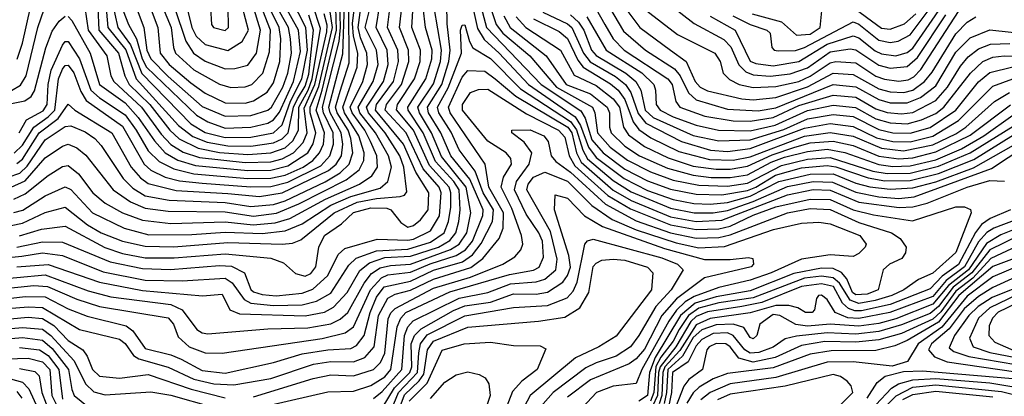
# Model space of a CAD drawing. Extents: x 501367 to 657802, y 482273 to 547541.
# Tile 488 of 656: x 569015 to 572465, y 537972 to 539292. Entities that reach past the tile are written whole.
import ezdxf

# ---------------------------------------------------------------- set-up
doc = ezdxf.new("R2010")
doc.units = 0

msp = doc.modelspace()

# ---------------------------------------------------------------- linework, layer by layer
at = {"layer": '0CON20XD'}
for points in [[(568915, 538452.2), (569022.4, 538462.4), (569095, 538474), (569165, 538464.9), (569307.9, 538407.9), (569455, 538379.2), (569585, 538376.5), (569735, 538385.6), (569759.9, 538369.9), (569801.3, 538311.3), (569825, 538298.2), (569905, 538290.5), (570005, 538292.8), (570055, 538305.3), (570105, 538332.6), (570168.7, 538431.3), (570194.6, 538455.4), (570265, 538481.7), (570375, 538487.3), (570455, 538512.1), (570502.3, 538545), (570517.6, 538585), (570525.6, 538635), (570525.5, 538685), (570519.8, 538705), (570450.9, 538780.9), (570395.1, 538905), (570335.6, 538975.6), (570339.3, 538995), (570398.5, 539085), (570418.1, 539145), (570419.4, 539185), (570388.9, 539265), (570402.6, 539477.4)], [(568985, 538570.6), (569025, 538578.6), (569105, 538615.4), (569175, 538634.1), (569253, 538573), (569301.2, 538545), (569375.3, 538515.3), (569455, 538497.6), (569555, 538495.1), (569745, 538510.5), (569935.1, 538504.9), (569971, 538509), (569999.8, 538520.2), (570117.1, 538615), (570198, 538652), (570264.9, 538664.9), (570348.1, 538671.9), (570363.7, 538676.3), (570371.6, 538688.4), (570361, 538775), (570346.6, 538815), (570296, 538895), (570237.2, 538965), (570230, 538985), (570290.3, 539075), (570306.2, 539135), (570302.3, 539185), (570264.1, 539265), (570290.3, 539425)], [(568995, 538616), (569025.7, 538624.3), (569105, 538673.9), (569175, 538705.9), (569195, 538696.3), (569269.8, 538615), (569381.4, 538561.4), (569468.1, 538538.1), (569618.6, 538538.6), (569735, 538546.9), (569865, 538542.8), (569945, 538552.1), (570005, 538576.2), (570105, 538641.5), (570175, 538672.4), (570278.3, 538701.7), (570305.5, 538724.5), (570317.5, 538775), (570308, 538815), (570262.3, 538895), (570207.5, 538965), (570200.8, 538985), (570254, 539075), (570270.8, 539135), (570265.3, 539185), (570225.8, 539265), (570265.8, 539425)], [(569013.1, 538895), (569039.2, 538940.8), (569097.9, 538972.1), (569111.7, 538995), (569114.9, 539065), (569125.7, 539115), (569165, 539202.5), (569175, 539215.3), (569185, 539215.2), (569225.2, 539155.2), (569264.7, 539044.7), (569295, 539017.4), (569385, 538957.9), (569423.6, 538905), (569465, 538832.2), (569504.5, 538794.5), (569555, 538768.7), (569625, 538751.7), (569815, 538735.1), (569895, 538735.9), (569945, 538746.8), (570008.2, 538775), (570042.2, 538797.8), (570065.9, 538825), (570079.4, 538855), (570083.7, 538895), (570053.9, 538975), (570075, 539045), (570124.9, 539255), (570119.9, 539455)], [(569479, 539425), (569546.2, 539265), (569553.6, 539195), (569561.3, 539175), (569625, 539115.9), (569715, 539065.8), (569755, 539054.6), (569805, 539056.7), (569828.9, 539065), (569867.2, 539105), (569890.8, 539179.2), (569893.9, 539255), (569859.4, 539345)], [(568895, 538343.1), (569065, 538360.2), (569113, 538357), (569215, 538311.6), (569295, 538286), (569535, 538246.5), (569554.3, 538225), (569570.6, 538180.6), (569609.2, 538145), (569665, 538123.8), (569725, 538123.3), (570075, 538174), (570156.2, 538193.8), (570185.4, 538215), (570244.1, 538345), (570283, 538387), (570305, 538397), (570385, 538406.3), (570453.8, 538436.2), (570544.5, 538465.5), (570576.9, 538485), (570601.4, 538515), (570638.5, 538605), (570638.6, 538625), (570593, 538733), (570526.2, 538815), (570491.4, 538895), (570448.1, 538965), (570443.9, 538985), (570494.2, 539065), (570519.1, 539145), (570523.9, 539185), (570512.8, 539277.2), (570510.2, 539415)], [(569015, 538533.9), (569092, 538558), (569175, 538568.1), (569313, 538493), (569375, 538472.4), (569455, 538457.6), (569556.8, 538456.8), (569735, 538471.5), (569895, 538456.2), (569939.5, 538439.5), (569982.1, 538402.1), (570015, 538392.6), (570035, 538402.7), (570053.2, 538425), (570063.9, 538495), (570083, 538535), (570143.2, 538576.8), (570185, 538616.2), (570245, 538632.5), (570301.6, 538631.6), (570315.9, 538625), (570351.2, 538581.2), (570375, 538564.8), (570395, 538570.5), (570419.4, 538590.6), (570447, 538625), (570448.4, 538685), (570402.8, 538757.2), (570360.2, 538855), (570262.4, 538975), (570265.8, 538995), (570324.6, 539075), (570342.9, 539145), (570340.1, 539185), (570304.5, 539265), (570322.1, 539415)], [(569340.5, 539420.5), (569396.9, 539275), (569424.4, 539224.4), (569444.1, 539155), (569459.8, 539125), (569635, 538956.9), (569675, 538933.3), (569735, 538911.2), (569825, 538915.3), (569885, 538929.5), (569905, 538940.6), (569925, 538967.5), (569974.1, 539075), (569999.5, 539180.5), (569991.6, 539255), (569941.4, 539345)], [(569185, 539302.8), (569198.5, 539288.5), (569262, 539175), (569294.3, 539064.3), (569385, 539000.6), (569430.7, 538949.3), (569487.1, 538867.1), (569525.4, 538825.4), (569569.9, 538799.9), (569631.2, 538781.2), (569815, 538762.8), (569895, 538764.5), (569955, 538780), (570025, 538825.4), (570043.7, 538856.3), (570053.3, 538895), (570032.8, 538965), (570033.3, 538985), (570062.8, 539057.2), (570111, 539265), (570094.2, 539384.2)], [(569338.1, 539358.1), (569359.4, 539265), (569403.9, 539203.9), (569443.5, 539103.5), (569615, 538926.9), (569665, 538896.2), (569735, 538878.6), (569825, 538880.1), (569905, 538895.3), (569935, 538923.4), (569963.8, 539006.2), (570003.9, 539085), (570024.1, 539185), (570017.9, 539265), (569966, 539366)], [(569462.4, 539365), (569499.8, 539265), (569508, 539175), (569539.5, 539135), (569615, 539070.4), (569665, 539034.3), (569735, 539000.6), (569805, 538999.6), (569835, 539007.2), (569881.8, 539038.2), (569905, 539070.8), (569926.5, 539145), (569930.4, 539225), (569924.1, 539265), (569884.8, 539345)], [(571167.5, 539357.5), (571320.1, 539240.1), (571450.4, 539175), (571470, 539145), (571480.3, 539105), (571502.4, 539082.4), (571536.2, 539065), (571585, 539054.2), (571665, 539057.5), (571745, 539075.8), (571785, 539093.9), (571855, 539141.2), (571875, 539145.9), (571945, 539140.4), (572015, 539094.5), (572045, 539083.3), (572095, 539076.6), (572128.4, 539081.6), (572148.2, 539091.8), (572172.4, 539117.6), (572305, 539320.3)], [(568905, 538379.2), (569105, 538397.1), (569255, 538341.8), (569335, 538320.2), (569545, 538293.9), (569585, 538274.5), (569636, 538206), (569655, 538194.1), (569675, 538191), (569885, 538207.6), (570025, 538211.8), (570105, 538225.1), (570138, 538242), (570165, 538265.9), (570222.1, 538367.9), (570247.8, 538402.2), (570278.1, 538421.9), (570315, 538430.7), (570385, 538435.2), (570524.4, 538485.7), (570554.8, 538505.2), (570581.5, 538545), (570596.4, 538615), (570579.7, 538705), (570492.8, 538812.8), (570458, 538895), (570415.7, 538965), (570410.2, 538985), (570465, 539066.8), (570489.6, 539145), (570493.5, 539185), (570467.5, 539335)], [(568975, 538740.4), (569015.6, 538754.4), (569041.9, 538778.1), (569105, 538871.1), (569175, 538917.4), (569195, 538919.6), (569245, 538899.2), (569279.1, 538875), (569301.2, 538851.2), (569377.8, 538735), (569411.7, 538701.7), (569455, 538674.4), (569538.7, 538658.7), (569735, 538650.6), (569825, 538637.1), (569905, 538644.1), (569945, 538656.4), (570086, 538724), (570138.4, 538755), (570169.5, 538785), (570182.8, 538825), (570176, 538875), (570165.9, 538905), (570127.7, 538965), (570122, 538985), (570138.7, 539041.3), (570169.6, 539140.4), (570168.9, 539335)], [(568985, 538705.3), (569035, 538727.1), (569105, 538807.8), (569165, 538849.1), (569185, 538855.9), (569215, 538842.8), (569247.4, 538817.4), (569342.6, 538695), (569403.9, 538653.9), (569455, 538630.8), (569535, 538620.3), (569735, 538618), (569835, 538603.7), (569915, 538614.1), (569993.3, 538646.7), (570159.7, 538730.3), (570204.4, 538765.6), (570221.2, 538798.8), (570221.9, 538825), (570204.1, 538885), (570153.1, 538965), (570147.1, 538985), (570198, 539125), (570200, 539175), (570184.6, 539234.6), (570181.8, 539278.2), (570189.7, 539345)], [(568986.8, 539043.2), (569018, 539062), (569037.4, 539095), (569078.3, 539265), (569101.4, 539328.6)], [(568995, 538662.3), (569035, 538681), (569115, 538746.2), (569165, 538777.4), (569185, 538781.3), (569221.3, 538751.3), (569272, 538685), (569315, 538648.6), (569374.9, 538614.9), (569445, 538588.8), (569545, 538577.9), (569735, 538582.9), (569833.1, 538573.1), (569910.7, 538579.3), (569961.5, 538595), (570087.2, 538662.8), (570205.7, 538715), (570248.5, 538745), (570268.6, 538775), (570266.2, 538815), (570244.9, 538864.9), (570224.5, 538905), (570179.6, 538965), (570173.2, 538985), (570217.5, 539075), (570233.8, 539135), (570232.1, 539175), (570208.8, 539228.8), (570200.7, 539265), (570210.4, 539335)], [(568995.6, 538824.4), (569025, 538852.5), (569064.3, 538915.7), (569115, 538951.1), (569137.8, 538975), (569151.2, 539085), (569165, 539119), (569175, 539131.2), (569185, 539132.8), (569205, 539106), (569229.9, 539039.9), (569248.3, 539008.3), (569375, 538918.4), (569451.1, 538785), (569475, 538764.4), (569525, 538740.2), (569575, 538727.2), (569655, 538718.4), (569825, 538705.7), (569895, 538707.1), (569955, 538722.2), (570070, 538780), (570101.7, 538815), (570114.4, 538855), (570113.3, 538895), (570079.3, 538965), (570076.2, 538985), (570134.3, 539215.7), (570139.3, 539265), (570136.8, 539353.2)], [(569005, 538787.2), (569025, 538803.3), (569083.2, 538895), (569150, 538945), (569185, 538996), (569208.6, 538975), (569338.6, 538895), (569405.4, 538775), (569438, 538738), (569465, 538717.8), (569563.3, 538693.3), (569745, 538682.6), (569855, 538672.3), (569935, 538684.8), (570096.9, 538763.1), (570123.7, 538785), (570142.3, 538815), (570147.4, 538855), (570142.2, 538895), (570103, 538965), (570098, 538985), (570148, 539172), (570153.3, 539345)], [(569005, 538494.7), (569095, 538513.2), (569165, 538511.6), (569332.6, 538442.6), (569445, 538420.2), (569543.7, 538416.3), (569715, 538430.7), (569757.9, 538427.9), (569803.2, 538405), (569825, 538346.2), (569835, 538337.8), (569865, 538328.2), (569914.4, 538324.4), (570005, 538332.6), (570042.8, 538347.2), (570095, 538394.8), (570131.1, 538468.9), (570155, 538489.8), (570267.6, 538522.4), (570375, 538518.7), (570395, 538523), (570455, 538552.1), (570486.1, 538603.9), (570492.1, 538685), (570485.5, 538705), (570428.9, 538768.9), (570369.6, 538895), (570295.8, 538975), (570300.1, 538995), (570353.3, 539065), (570378.5, 539145), (570377.5, 539185), (570345.9, 539265), (570355.3, 539345)], [(569005.6, 538425), (569115, 538433.9), (569295, 538371.6), (569445, 538342.2), (569655.8, 538324.2), (569725, 538329.5), (569751.8, 538275), (569785, 538260.5), (570015, 538253.9), (570083.5, 538266.5), (570115, 538283.6), (570162.4, 538335), (570207.1, 538412.9), (570240.9, 538439.1), (570295, 538458.1), (570385, 538462.4), (570482.6, 538495), (570521.9, 538518.1), (570543.7, 538545), (570553.5, 538585), (570558.4, 538625), (570554.6, 538695), (570536.3, 538725), (570472, 538795), (570429.1, 538895), (570376.6, 538975), (570375.3, 538985), (570438, 539085), (570459, 539155), (570460.5, 539185), (570437, 539265), (570429.5, 539335)], [(569006.3, 539153.7), (569025, 539209.6), (569052.8, 539335)], [(569243.9, 539335), (569254.7, 539255), (569320.9, 539165), (569334.8, 539095.2), (569345.1, 539075), (569442.3, 538985), (569511.1, 538891.1), (569545, 538854.5), (569588, 538828), (569645, 538808.9), (569805, 538791.5), (569895, 538793.9), (569935, 538803.9), (569975, 538825.7), (570008.9, 538861.1), (570022.9, 538895), (570012.2, 538982.2), (570049.7, 539065), (570091.2, 539248.8), (570092.6, 539272.6), (570082.4, 539312.4)], [(569289.5, 539335), (569292.1, 539255), (569361.8, 539175), (569383.1, 539095), (569398.9, 539065), (569471.4, 538995), (569540.8, 538905), (569574.5, 538874.5), (569641, 538841), (569715, 538826.6), (569815, 538819.3), (569895, 538824.8), (569945, 538843.1), (569972.5, 538867.5), (569991.9, 538905), (569993.5, 538985), (570026.2, 539045), (570040.1, 539085), (570069.1, 539260.9), (570042.4, 539342.4)], [(569316.5, 539345), (569324, 539264), (569386.8, 539186.8), (569422.8, 539085), (569571.2, 538921.2), (569622, 538882), (569672.2, 538862.2), (569745, 538849.9), (569825, 538848.9), (569905, 538859.7), (569935, 538874.1), (569955.4, 538895), (569974.6, 538985), (569988.5, 539015), (570015, 539059.4), (570028.8, 539101.2), (570045.1, 539255), (570028.3, 539308.3)], [(569420, 539345), (569450.7, 539265), (569460.5, 539185), (569475, 539154.3), (569535, 539092.3), (569655, 538988.1), (569735, 538953.2), (569825, 538955.9), (569885, 538974.6), (569898.1, 538985), (569937, 539055), (569954.4, 539105), (569967.7, 539175), (569964.3, 539225), (569956.7, 539265), (569911.6, 539345)], [(569557.7, 539335), (569596.9, 539216.9), (569623.8, 539175), (569665, 539146.9), (569735, 539119.8), (569769.3, 539120.7), (569815, 539132.4), (569844.9, 539175.1), (569859.3, 539255), (569832.4, 539342.4)], [(569598.9, 539345), (569618, 539265), (569634.1, 539234.1), (569665, 539205.2), (569745, 539183.8), (569795.1, 539214.9), (569817.2, 539255), (569795.6, 539335)], [(569683.6, 539333.6), (569687.1, 539275), (569694.4, 539265), (569735, 539253.5), (569747.4, 539265), (569745.7, 539335)], [(570600.9, 539345), (570618.9, 539261.1), (570642.1, 539222.1), (570694.9, 539174.9), (570798.1, 539065), (570961.3, 538951.3), (570980.5, 538920.5), (571007.7, 538845), (571035, 538809), (571133, 538735), (571215, 538693.2), (571305, 538661.2), (571377.6, 538647.6), (571435, 538645.6), (571495, 538651.5), (571575, 538673.3), (571675, 538724.8), (571785, 538750.9), (571865, 538751.2), (571945, 538718.4), (571993.6, 538706.4), (572065, 538698), (572145, 538702.4), (572225, 538723.5), (572357.3, 538772.7), (572497.7, 538852.3)], [(570632.6, 539335), (570651.2, 539265), (570842.1, 539065), (570981.9, 538971.9), (570996.6, 538946.6), (571020.4, 538870.4), (571060, 538825), (571135, 538768.1), (571215, 538727), (571295, 538697.3), (571385, 538680), (571475, 538678.2), (571565, 538693.3), (571595, 538704.8), (571663, 538747), (571755, 538772.6), (571845, 538781), (571875, 538776.2), (571987.6, 538737.6), (572046.6, 538726.6), (572135, 538728), (572235, 538752.7), (572358, 538802), (572549.5, 538920.5)], [(570664.4, 539335), (570685, 539275.3), (570707.8, 539245), (570802.6, 539165), (570896.2, 539055), (571021.9, 538985), (571030.8, 538965), (571040, 538895), (571083.9, 538845), (571145, 538799.4), (571225, 538758.4), (571305, 538728.9), (571395, 538711.4), (571495, 538708.7), (571565, 538719.3), (571685, 538781.3), (571775, 538802.9), (571855, 538809.2), (572005, 538761), (572055, 538752.4), (572135, 538753.7), (572235, 538777.9), (572345.4, 538825), (572530.3, 538939.7)], [(571035, 539329), (571064.9, 539275), (571095, 539224.5), (571133.1, 539185), (571286.4, 539085), (571301, 539065), (571314.1, 539005), (571328.3, 538985), (571416, 538954), (571515, 538937.5), (571575, 538935.8), (571655, 538948.8), (571745, 538991.2), (571865, 539027.9), (571945, 539020.2), (572015, 538979), (572055, 538966.1), (572105, 538961.6), (572145, 538966.2), (572225, 539008.4), (572266.2, 539055), (572311.4, 539128.6), (572338.7, 539161.3), (572375, 539190), (572416.3, 539206.3), (572485, 539208.4)], [(571081.7, 539335), (571131.2, 539251.2), (571208.3, 539185), (571309.8, 539119.8), (571329.2, 539095), (571358.6, 539035), (571385, 539010.4), (571495, 538978.2), (571602.5, 538972.5), (571665, 538982.8), (571865, 539064.7), (571945, 539056.8), (572025, 539011.7), (572065, 539000.9), (572125, 539000.2), (572171, 539019), (572225, 539059.7), (572295, 539177.6), (572345, 539228), (572415, 539255.9), (572575, 539239.4)], [(571135.7, 539335), (571188.3, 539265), (571295.1, 539185.1), (571350.4, 539145), (571381.8, 539075), (571399.8, 539055), (571425, 539042.8), (571545.6, 539015), (571585, 539010.6), (571665, 539019.2), (571775, 539056.4), (571865, 539104.5), (571935, 539099.9), (572025, 539049.7), (572065, 539038.9), (572112.8, 539037.2), (572145.2, 539044.8), (572185.9, 539075), (572212.2, 539107.8), (572295, 539242.4), (572335, 539283.4), (572365, 539302.5)], [(571295, 539342.7), (571378.9, 539278.9), (571482.8, 539222.8), (571506.7, 539196.7), (571535, 539134), (571559.3, 539109.3), (571585, 539098.1), (571645, 539094), (571715, 539101.8), (571775, 539123.6), (571855, 539178.7), (571925, 539189.2), (571945, 539186.5), (572025, 539132.5), (572065, 539121.5), (572125, 539127.5), (572160.8, 539159.2), (572260.5, 539309.5)], [(571434.1, 539304.1), (571522.7, 539255), (571575, 539147), (571595, 539137.8), (571655, 539130.5), (571745, 539145.5), (571845, 539206.2), (571935, 539235.6), (571955, 539228.8), (572012.5, 539182.5), (572035, 539171.8), (572085, 539165.4), (572125, 539176.4), (572145, 539192.6), (572235.3, 539324.7)], [(571514, 539305), (571575, 539274.9), (571633.5, 539255), (571644.5, 539245), (571651.1, 539195), (571659.2, 539185), (571672.2, 539182.2), (571733.5, 539183.5), (571765, 539193.9), (571935, 539284.6), (571955, 539276.8), (572025, 539220), (572065, 539212), (572093.5, 539216.5), (572135, 539238.5), (572205, 539332.2)], [(571582.2, 539312.2), (571683.9, 539283.9), (571737.4, 539237.4), (571785, 539241.1), (571819.7, 539265), (571826.5, 539335)], [(571925, 539343.2), (572035, 539261.8), (572065, 539258.2), (572115, 539276.9), (572155, 539312.7)], [(568915, 538984.3), (569032.7, 539007.3), (569055, 539022.1), (569067.1, 539042.9), (569106.8, 539193.2), (569128.6, 539251.4), (569153.2, 539286.8), (569175, 539304)], [(570711.1, 539305), (570733.6, 539265), (570859.4, 539165), (570929.4, 539065), (571015, 539032.2), (571073.8, 538985), (571081.4, 538965), (571081.4, 538915), (571087.5, 538895), (571135, 538848.5), (571187.1, 538815), (571285, 538771.2), (571375, 538746.3), (571438.6, 538738.6), (571505, 538738.3), (571565, 538747.9), (571647.8, 538792.2), (571695, 538809.5), (571775, 538830.1), (571845, 538837.5), (571906, 538826), (572025, 538783.9), (572075, 538777.3), (572135, 538779), (572225, 538800.9), (572315, 538839.4), (572393.3, 538885), (572495, 538956.7)], [(570755, 539301.5), (570788.6, 539265), (570910, 539185), (570957.6, 539097.6), (571035, 539061.4), (571095, 539014.4), (571116.4, 538985), (571130.8, 538915), (571148, 538888), (571205, 538847.5), (571287.1, 538807.1), (571375, 538778.8), (571455, 538767.5), (571505, 538767.8), (571565, 538778.1), (571651.4, 538818.6), (571730.6, 538845), (571785, 538860.1), (571865, 538866), (571935, 538850.4), (572025, 538813.4), (572095, 538804), (572145, 538807.1), (572225, 538828.3), (572345, 538887.5), (572486.6, 538993.4)], [(570815.1, 539295.1), (570905, 539250.1), (570935, 539225.8), (570970.5, 539150.5), (570989, 539125), (571085, 539067.5), (571111.6, 539045), (571135, 539011.9), (571164.3, 538934.3), (571185, 538906.4), (571227.2, 538877.2), (571325, 538829.9), (571431.7, 538801.7), (571515, 538799.2), (571575, 538810.8), (571765, 538883), (571855, 538896.5), (571935, 538883.8), (572035, 538841.2), (572112.4, 538832.4), (572215, 538853.5), (572295, 538891.4), (572330, 538915), (572430.2, 539005), (572483, 539037)], [(570848.3, 539318.3), (570935, 539277.6), (570950.3, 539265), (570991, 539175), (571013.7, 539143.7), (571102.6, 539092.6), (571138.3, 539065), (571156.8, 539036.8), (571182.5, 538962.5), (571209.2, 538929.2), (571334.4, 538864.4), (571435.6, 538835), (571495, 538829.8), (571575, 538840.6), (571765, 538911.3), (571855, 538927.7), (571935, 538917.5), (572017.9, 538877.9), (572075, 538864.6), (572135, 538863.4), (572215, 538883.7), (572305, 538938.2), (572425, 539058.8), (572495, 539084.3)], [(570945, 539308.4), (570973.3, 539283.3), (570992.2, 539255), (571019.2, 539185), (571035, 539166.5), (571139.3, 539105), (571174.4, 539075), (571191.7, 539045), (571206.9, 538975), (571235, 538949.2), (571375, 538886), (571465, 538867.2), (571575, 538870.8), (571692.9, 538907.1), (571775, 538943.9), (571865, 538959.1), (571935, 538952), (572025, 538907.4), (572075, 538895.4), (572135, 538894.3), (572205, 538914.4), (572295.7, 538975), (572375, 539074.2), (572415, 539106.2), (572495, 539126.1)], [(571002.1, 539302.1), (571070.1, 539185), (571195, 539105.1), (571236.6, 539065), (571243.5, 539045), (571245.5, 538995), (571259.1, 538975), (571305, 538951.3), (571385, 538922), (571464.1, 538904.1), (571575, 538902.2), (571661.8, 538921.8), (571775, 538973.5), (571865, 538991.9), (571944, 538984), (572015, 538944.9), (572065, 538930), (572125, 538927.2), (572175, 538940.3), (572225, 538962.9), (572253.6, 538985), (572346.1, 539103.9), (572390.2, 539145), (572425, 539160.1), (572464.9, 539165.1), (572585, 539163.2)], [(568905, 538306.4), (569035, 538321.2), (569105, 538320.7), (569185, 538278.4), (569252.2, 538252.2), (569388.1, 538218.1), (569411.4, 538201.4), (569455, 538138.9), (569545, 538116.8), (569581.5, 538101.5), (569655, 538062.6), (569735, 538053.1), (569905, 538089.7), (570005, 538120.1), (570095, 538134.9), (570175, 538139.7), (570195, 538149.3), (570222.6, 538185), (570243.5, 538265), (570265, 538319.6), (570292.6, 538355), (570385, 538375.5), (570465, 538413.3), (570566.4, 538443.6), (570602.3, 538467.7), (570632.7, 538507.3), (570671.6, 538585), (570675.6, 538625), (570638.9, 538685), (570610.8, 538760.8), (570555, 538836.2), (570527.3, 538897.3), (570483.6, 538965), (570479.4, 538985), (570516.9, 539053.1), (570563.3, 539175), (570559.2, 539255), (570565, 539272.2), (570575, 539273.6), (570591, 539215), (570603, 539193), (570665, 539156.1), (570769.9, 539049.9), (570945, 538935.5), (570965.6, 538905.6), (570987.8, 538835), (571004.5, 538804.5), (571095, 538727.9), (571158.2, 538688.2), (571295, 538631.2), (571378.6, 538615), (571445.2, 538614.8), (571495, 538623.5), (571585.2, 538654.8), (571705, 538707.7), (571794.9, 538724.9), (571862.9, 538722.9), (571945, 538686.7), (572025, 538670.4), (572095, 538665.4), (572149, 538671), (572420.1, 538769.9), (572595, 538885.9)], [(568885, 538272.1), (569045, 538284.9), (569095, 538283.5), (569225, 538206.3), (569365, 538171.7), (569385, 538157.1), (569414.5, 538114.5), (569432.9, 538102.9), (569535, 538073.2), (569625, 538032.1), (569695, 538015.5), (569765, 538011.5), (569895, 538033.7), (570045, 538084.2), (570105, 538093.4), (570185, 538092.7), (570225, 538108.2), (570256.9, 538145), (570272.9, 538255), (570305, 538315.2), (570330.8, 538329.2), (570385, 538344.2), (570465, 538382.7), (570596.5, 538423.5), (570638.5, 538455), (570695.1, 538524.9), (570709.1, 538560.9), (570710.4, 538615), (570659.5, 538705), (570646.7, 538785), (570523.1, 538965), (570517.7, 538985), (570565, 539090), (570585, 539114.1), (570645, 539111), (570681.3, 539085), (570754, 539024), (570935.3, 538915.3), (570949.4, 538895), (570966, 538825), (570982.7, 538792.7), (571095, 538694.6), (571157.9, 538657.9), (571295, 538600.9), (571385, 538584.8), (571475, 538589.3), (571705, 538678.3), (571795, 538696.7), (571855, 538694.6), (571955, 538652.2), (572097, 538633), (572145, 538635.8), (572195, 538648.8), (572334.8, 538705), (572415, 538728.4), (572465.6, 538725.6)], [(569835, 537970.2), (570043.7, 538033.7), (570105, 538046.5), (570185, 538043), (570254.5, 538065.5), (570279.5, 538090.5), (570295, 538122.8), (570306.3, 538243.7), (570315.2, 538264.8), (570330.3, 538279.7), (570465, 538351), (570595, 538389.8), (570707.7, 538435), (570749.9, 538460.1), (570771.4, 538485), (570777.6, 538505), (570773.4, 538535), (570739.7, 538629.7), (570702.3, 538705), (570709.9, 538740.1), (570738.7, 538785), (570736.6, 538805), (570720, 538825), (570655, 538866.4), (570566.3, 538975), (570567.2, 538995), (570595, 539036.4), (570623.2, 539046.8), (570655, 539048.6), (570791.3, 538961.3), (570903.4, 538905), (570925, 538879.5), (570940.2, 538815), (570959.9, 538779.9), (571076.4, 538675), (571155, 538628.4), (571295, 538572.4), (571385, 538555.9), (571465, 538558.5), (571505, 538568.3), (571585, 538606.5), (571665, 538635.5), (571785, 538663.1), (571855, 538661.1), (571935, 538625.6), (572007.3, 538607.3), (572143.1, 538586.9), (572295, 538636.4), (572326.1, 538636.1), (572346.7, 538626.7), (572349.5, 538615), (572295, 538475.8), (572215, 538403.3), (572165, 538381.1), (572113.1, 538345), (572071.6, 538325), (572013, 538307), (571955, 538297.5), (571925, 538308.9), (571887.8, 538367.8), (571865, 538387.2), (571825, 538392.4), (571765, 538385.6), (571585, 538316.9), (571465, 538299.5), (571395, 538280.8), (571358.2, 538255), (571325.8, 538205.8), (571305, 538164.7), (571261.6, 538108.4), (571244.3, 538075.7), (571237.5, 537985), (571225, 537954.8)], [(569825, 537925.1), (570095, 537987.2), (570185, 537990.1), (570245, 538009.6), (570295, 538040.4), (570316, 538065), (570337.8, 538215), (570350.2, 538245), (570368, 538265), (570521.8, 538338.2), (570731.5, 538398.5), (570815, 538414.2), (570835.3, 538424.7), (570850.9, 538459.1), (570846.5, 538515), (570834.4, 538545), (570789.8, 538609.9), (570748.8, 538695), (570756.5, 538725), (570799.9, 538785), (570809.8, 538825), (570782.5, 538862.5), (570740, 538895), (570739.2, 538905), (570804.2, 538905.8), (570852.3, 538885), (570867, 538865), (570877.7, 538815), (570894, 538795), (570945, 538756.8), (571067.4, 538645), (571175, 538587.2), (571295, 538544.6), (571385, 538525.7), (571465, 538528.4), (571505, 538538.1), (571705, 538614.3), (571785, 538629.6), (571855, 538626.2), (571955, 538581.4), (572070.4, 538545), (572100.4, 538525), (572121.2, 538495), (572118.9, 538475), (572105.7, 538455), (572062.9, 538435), (572040.9, 538415), (572023.7, 538345), (571985, 538329.7), (571945, 538326.8), (571933.2, 538335), (571913.5, 538383.5), (571895.1, 538405.1), (571865, 538419.5), (571825, 538420.6), (571727.4, 538402.6), (571575, 538341.5), (571455, 538320.9), (571381.5, 538298.5), (571330.9, 538255), (571241.9, 538108.1), (571222.1, 538055), (571215.2, 537974.8), (571185, 537955.1)], [(570255, 537964), (570285, 537988.1), (570354.1, 538065), (570363, 538185), (570375, 538215.5), (570394, 538236), (570554.8, 538315.2), (570655, 538336), (570735, 538366.1), (570825, 538373.2), (570855, 538381.7), (570894.1, 538415), (570898, 538452), (570875, 538549.1), (570792.5, 538695), (570796.8, 538715), (570815, 538740.3), (570855, 538757.6), (570935, 538725.3), (571020.4, 538640.4), (571091.6, 538591.6), (571175, 538555.7), (571315, 538509.7), (571395, 538492.3), (571485, 538497.2), (571656.6, 538556.6), (571755, 538578.9), (571815, 538582.3), (571855, 538576.8), (571958.7, 538535), (571980.7, 538505), (571978, 538495), (571955, 538472.4), (571935, 538461.9), (571855, 538467.6), (571755, 538452.6), (571647.7, 538405), (571575, 538379.2), (571465, 538353.5), (571378.3, 538321.7), (571347.1, 538302.9), (571316.2, 538273.8), (571289.8, 538235), (571195.3, 538065), (571175, 538016.7), (571095, 538007), (571036, 537985), (570987.4, 537932.6)], [(570285, 537930.2), (570328.7, 538001.3), (570382.5, 538055), (570388.8, 538075), (570386.7, 538155), (570398.1, 538185), (570421.5, 538208.5), (570535, 538272.6), (570575, 538288.4), (570665, 538302.2), (570745, 538331.2), (570825, 538329.9), (570865, 538336.3), (570917.8, 538372.2), (570935, 538395.7), (570945, 538424.4), (570939.8, 538465), (570888.9, 538625), (570891.7, 538678.3), (570935, 538665.7), (570994.5, 538604.5), (571057.1, 538567.1), (571275, 538489.7), (571415, 538451.5), (571505, 538451), (571568.8, 538458.8), (571584.4, 538454.4), (571586.2, 538435), (571577.9, 538425), (571415, 538386.4), (571317, 538313), (571265.1, 538254.9), (571205, 538137), (571175, 538102.7), (571150.7, 538085), (571015, 538029.1), (570935, 537968.8)], [(572487.4, 538625), (572415.2, 538594.8), (572385, 538573.6), (572364.2, 538545.8), (572305, 538433.3), (572247.1, 538392.9), (572205, 538348.9), (572065, 538293.5), (571965, 538271.7), (571941.2, 538271.2), (571919.4, 538279.4), (571898.7, 538298.7), (571866.1, 538356.1), (571825, 538366), (571754, 538356), (571615, 538301), (571545, 538286), (571425, 538267.4), (571385, 538251.2), (571366.3, 538233.7), (571314.4, 538145), (571259.9, 538075), (571253.5, 538055), (571250.4, 537975), (571232.8, 537937.2)], [(572505, 538590.6), (572428.7, 538561.3), (572404.4, 538545.6), (572375, 538512.7), (572325.1, 538425), (572261.9, 538378.1), (572215, 538321.9), (572064.5, 538265.5), (571955, 538244.1), (571917.2, 538247.2), (571872.7, 538265), (571845, 538310.8), (571825, 538325.9), (571814.2, 538325), (571807.1, 538315), (571800.5, 538275), (571791.4, 538265), (571768.6, 538265), (571741.3, 538281.3), (571710.2, 538290.2), (571665, 538290.1), (571575, 538264.4), (571435, 538244.8), (571385, 538222.5), (571327.7, 538132.3), (571275.8, 538075), (571268.3, 538055), (571265.6, 537975), (571255.5, 537945)], [(572505, 538558.2), (572452.9, 538537.1), (572403, 538507), (572339.4, 538415), (572269.4, 538360.6), (572215, 538294.3), (572085, 538243.6), (572025, 538226.9), (571955, 538217.5), (571855, 538224.3), (571775, 538217.2), (571735, 538223.4), (571679.2, 538255), (571655, 538258.1), (571608.8, 538225), (571598.3, 538185), (571585, 538172.9), (571575, 538178), (571552.3, 538212.3), (571514.8, 538224.8), (571455, 538222.3), (571405, 538205.1), (571375, 538177.4), (571337.9, 538112.1), (571286.5, 538065), (571281.9, 537985), (571273.7, 537946.3)], [(572569.3, 538560.7), (572415, 538484.8), (572351.7, 538405), (572285.8, 538354.2), (572235, 538286.2), (572205, 538262.2), (572105, 538221.7), (572025, 538199.1), (571945, 538189.9), (571845, 538194.1), (571737, 538183), (571696.8, 538173.2), (571655, 538144.1), (571605.3, 538125), (571575, 538123.1), (571556.5, 538135), (571515, 538184.2), (571495, 538194.2), (571445, 538191.2), (571405, 538171.1), (571385, 538149.1), (571357.6, 538092.4), (571303, 538055), (571299.3, 537985), (571288.5, 537935)], [(570310.2, 537905), (570343, 537985), (570409, 538055), (570414.1, 538124.1), (570420.1, 538155), (570443.2, 538186.8), (570575, 538254.3), (570745, 538282.6), (570865, 538290.3), (570933.4, 538316.6), (570955, 538340), (570968.7, 538371.3), (570995, 538504.5), (571005, 538516.2), (571025, 538522.8), (571265, 538456.7), (571319.5, 538435), (571340.5, 538415), (571297.4, 538345), (571244.1, 538285.9), (571185, 538184.8), (571154.9, 538145.1), (571105, 538112.8), (571035, 538089.5), (570998.7, 538071.3), (570884.8, 537985), (570831.7, 537925)], [(572565, 538524), (572418.2, 538455), (572355, 538385.8), (572295, 538340.7), (572242.6, 538267.4), (572215, 538241.8), (572105, 538192.3), (572025, 538169.4), (571945, 538161.3), (571836.4, 538163.6), (571755, 538149.8), (571661.9, 538108.1), (571585, 538091.1), (571535.5, 538105.5), (571505, 538145.1), (571488.9, 538155), (571455, 538156.7), (571431, 538145), (571422.3, 538135), (571407.3, 538065), (571359.3, 538030.7), (571342.4, 538007.6), (571267.6, 537815)], [(570333.1, 537895), (570363, 537977), (570414.7, 538025.3), (570431.3, 538048.7), (570444, 538135), (570465, 538165.1), (570585, 538214.1), (570832.5, 538235), (570925, 538248.8), (570977.7, 538282.3), (571009.5, 538335), (571025, 538426.1), (571035, 538438.6), (571055, 538448.4), (571095, 538452.8), (571135, 538448.8), (571215, 538424.3), (571233.5, 538405), (571228.5, 538345), (571105, 538182.1), (571044.7, 538145), (570963, 538107), (570803.9, 537975), (570773.1, 537916.9)], [(572500, 538455), (572425, 538426.8), (572305.8, 538325), (572235, 538231.6), (572125, 538167.4), (572081.2, 538148.8), (572015, 538131.7), (571858.5, 538131.5), (571785, 538119.9), (571655, 538071.2), (571495, 538051.2), (571445, 538032.8), (571396.2, 538003.8), (571375, 537983.4), (571352.5, 537947.5)], [(572565, 538450.6), (572425, 538390.4), (572335, 538322.6), (572245.9, 538214.1), (572163.5, 538155), (572125.8, 538094.2), (572072.4, 538077.6), (571935, 538092), (571845, 538091.8), (571665, 538037.7), (571504.8, 538015.2), (571435, 537985.3), (571401.3, 537958.7)], [(572583.6, 538425), (572425, 538352.9), (572375, 538321.1), (572325, 538277.8), (572272.3, 538207.7), (572209.8, 538155), (572199.7, 538135), (572220, 538110), (572265, 538092.8), (572505, 538057.8)], [(572575, 538358.5), (572415, 538282), (572374.5, 538245), (572343.2, 538175), (572356.6, 538145), (572415, 538125.1), (572505, 538108)], [(572495, 538347.5), (572422.1, 538317.8), (572373.5, 538286.5), (572340.4, 538255), (572290.3, 538185), (572272, 538142), (572288.8, 538128.8), (572341.4, 538111.4), (572505, 538083.3)], [(572575, 538329.4), (572443.8, 538266.2), (572423.3, 538245), (572411.6, 538218.4), (572410.9, 538185), (572431.7, 538161.7), (572675, 538055.2)], [(568905, 538236.5), (569045, 538248.7), (569095, 538244.5), (569135, 538219.7), (569185, 538167.7), (569236.2, 538135), (569251.9, 538111.9), (569269.8, 538065), (569295, 538042.7), (569365, 538035.5), (569465, 538047.6), (569616.6, 537996.6), (569735, 537966.4)], [(568905, 538201.8), (569025, 538213), (569095, 538206.4), (569124.8, 538184.8), (569205.9, 538095.9), (569245.3, 538015.3), (569275, 537987.5), (569315, 537977), (569475, 537986.9), (569545, 537975.6), (569693.2, 537933.2)], [(568905, 538167), (569025, 538177.9), (569095, 538168.5), (569128.7, 538138.7), (569186.4, 538065), (569197.4, 537995), (569205.8, 537975), (569255, 537934.5)], [(570380.4, 537955), (570442.7, 538017.3), (570495, 538133.2), (570572.5, 538155), (570665, 538161.1), (570745, 538149.3), (570838.5, 538148.5), (570858.3, 538138.3), (570828.6, 538065), (570775.1, 538024.9), (570741.9, 537988.1), (570714.2, 537915.8)], [(569015, 538143), (569085, 538134.2), (569114.5, 538114.5), (569152.8, 538065), (569165, 537961.6)], [(568855, 538099), (569045, 538104.9), (569095, 538092), (569120.6, 538065), (569128.3, 537975), (569175, 537881.5)], [(569015, 538069.2), (569068.1, 538058.1), (569083.3, 538043.3), (569092.8, 537985), (569107.6, 537945)], [(570455, 537963.4), (570505, 538020.9), (570545, 538047.3), (570585, 538057.3), (570625, 538048.2), (570646.2, 538036.2), (570658.9, 538015), (570663.8, 537975), (570606.8, 537805)], [(571850.3, 537899.7), (571934.2, 537985), (571928.2, 538008.2), (571914.8, 538024.8), (571891, 538041), (571865, 538047.9), (571697.4, 538007.4), (571505, 537978.6), (571460.5, 537959.5)], [(571984.9, 537965), (572020.1, 538019.9), (572047.5, 538042.5), (572111.7, 538058.3), (572178.8, 538061.2), (572495, 538034.1)], [(568983, 538033), (569025, 538021), (569047.6, 537997.6), (569078.4, 537928.4)], [(572015, 537941.7), (572070.4, 537999.6), (572094.4, 538015.6), (572145, 538029.7), (572225, 538034.3), (572415, 538019.4), (572505, 538003.7)], [(572020.2, 537905), (572086.7, 537973.3), (572145, 538003.5), (572225, 538011.6), (572455, 537988.6), (572506.1, 537976.1)], [(569005, 537988.2), (569023.2, 537965)], [(572109.9, 537960.1), (572145, 537977.9), (572225, 537989.1), (572425, 537969.6)]]:
    msp.add_lwpolyline(points, dxfattribs=at)

doc.saveas('drawing.dxf')
